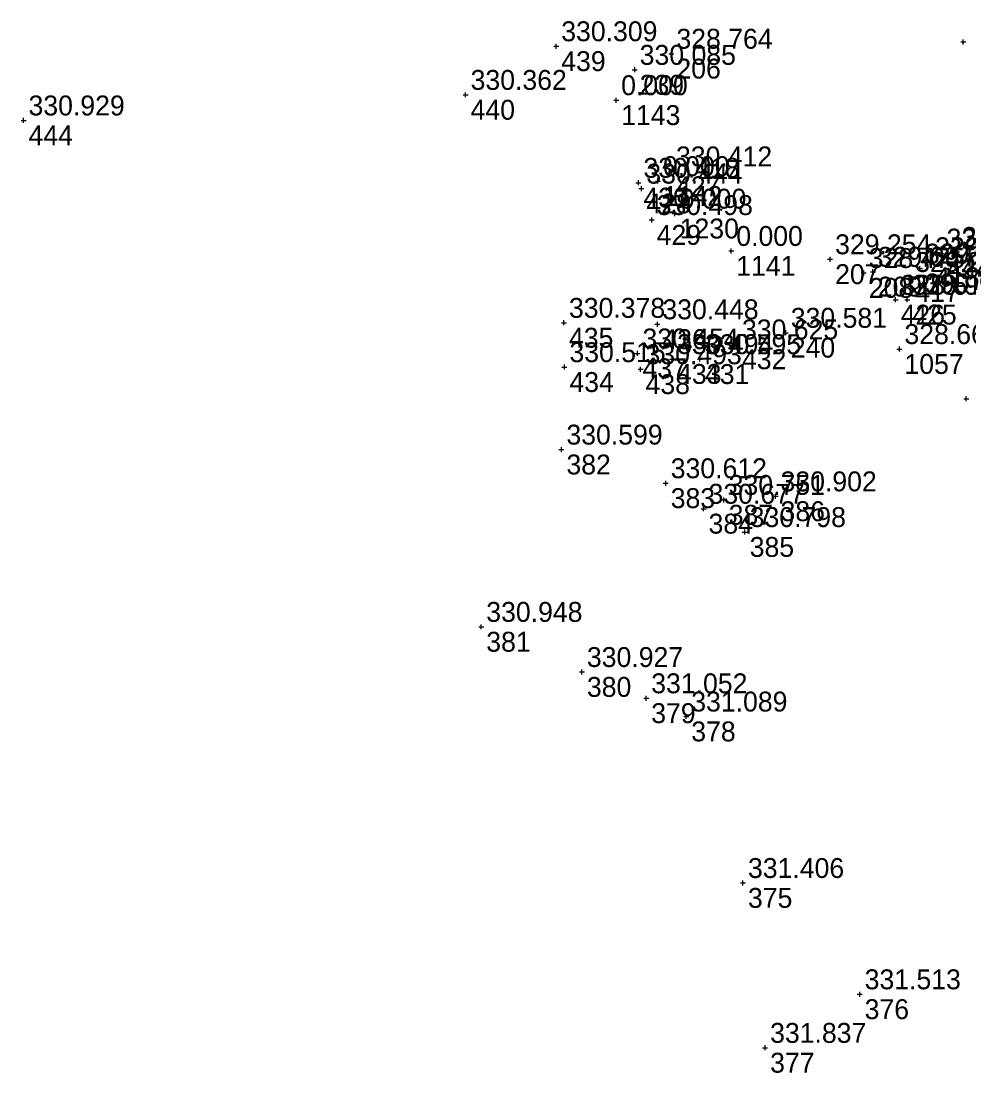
# Model space of a CAD drawing. Extents: x -829398 to -819400, y -1074439 to -1067977.
# Drawn here: x -820010.1 to -819953, y -1071890.1 to -1071826.7 of the extents above; entities that cross this region are included whole.
import ezdxf

# ---------------------------------------------------------------- set-up
doc = ezdxf.new("R2010")
doc.units = 0
for name, color, linetype in [('Vrstva 60', 7, 'Continuous'), ('Vrstva 61', 7, 'Continuous'), ('Čísla bodů_doměření_2012', 7, 'Continuous')]:
    doc.layers.add(name, color=color, linetype=linetype)

# ---------------------------------------------------------------- blocks, each defined once
blk = doc.blocks.new('BOD')
at = {"layer": 'Čísla bodů_doměření_2012'}
for p, q in [((-0.15, 0), (0.15, 0)), ((0, -0.15), (0, 0.15))]:
    blk.add_line(p, q, dxfattribs=at)

msp = doc.modelspace()

# ---------------------------------------------------------------- block references
at = {"layer": 'Vrstva 60'}
for p in [(-819977.872, -1071828.175), (-819953.338, -1071827.921), (-819970.929, -1071828.626), (-819973.143, -1071829.599), (-819983.337, -1071831.108), (-819974.26, -1071831.43), (-820009.99, -1071832.65), (-819970.954, -1071835.721), (-819972.916, -1071836.41), (-819971.74, -1071836.31), (-819972.741, -1071836.762), (-819970.73, -1071838.27), (-819972.12, -1071838.656), (-819967.32, -1071840.52), (-819961.361, -1071841.022), (-819954.638, -1071840.678), (-819953.713, -1071840.58), (-819955.945, -1071841.584), (-819955.329, -1071841.201), (-819959.331, -1071841.851), (-819958.785, -1071841.774), (-819956.533, -1071842.092), (-819957.412, -1071843.467), (-819956.708, -1071843.461), (-819977.407, -1071844.856), (-819971.774, -1071844.943), (-819964.033, -1071845.456), (-819972.976, -1071846.703), (-819966.975, -1071846.155), (-819957.181, -1071846.438), (-819970.888, -1071847.04), (-819969.21, -1071847.047), (-819977.378, -1071847.529), (-819972.79, -1071847.655), (-819953.157, -1071849.432), (-819977.56, -1071852.5), (-819971.272, -1071854.53), (-819967.776, -1071855.534), (-819964.651, -1071855.32), (-819968.991, -1071856.07), (-819966.51, -1071857.473), (-819982.392, -1071863.191), (-819976.325, -1071865.914), (-819972.447, -1071867.498), (-819970.034, -1071868.599), (-819966.615, -1071878.638), (-819959.58, -1071885.35), (-819965.28, -1071888.58)]:
    msp.add_blockref('BOD', p, dxfattribs=at)

# ---------------------------------------------------------------- texts
for s, p in [('439', (-819977.572, -1071829.675)), ('206', (-819970.629, -1071830.126)), ('239', (-819972.843, -1071831.099)), ('440', (-819983.037, -1071832.608)), ('1143', (-819973.96, -1071832.93)), ('444', (-820009.69, -1071834.15)), ('427', (-819970.654, -1071837.221)), ('430', (-819972.616, -1071837.91)), ('428', (-819972.441, -1071838.262)), ('1142', (-819971.44, -1071837.81)), ('429', (-819971.82, -1071840.156)), ('1230', (-819970.43, -1071839.77)), ('1141', (-819967.02, -1071842.02)), ('423', (-819953.413, -1071842.08)), ('207', (-819961.061, -1071842.522)), ('418', (-819955.029, -1071842.701)), ('424', (-819954.338, -1071842.178)), ('208', (-819959.031, -1071843.351)), ('209', (-819958.485, -1071843.274)), ('390', (-819955.645, -1071843.084)), ('417', (-819956.233, -1071843.592)), ('426', (-819957.112, -1071844.967)), ('425', (-819956.408, -1071844.961)), ('435', (-819977.107, -1071846.356)), ('436', (-819971.474, -1071846.443)), ('240', (-819963.733, -1071846.956)), ('432', (-819966.675, -1071847.655)), ('437', (-819972.676, -1071848.203)), ('1057', (-819956.881, -1071847.938)), ('434', (-819977.078, -1071849.029)), ('433', (-819970.588, -1071848.54)), ('431', (-819968.91, -1071848.547)), ('438', (-819972.49, -1071849.155)), ('382', (-819977.26, -1071854)), ('383', (-819970.972, -1071856.03)), ('387', (-819967.476, -1071857.034)), ('386', (-819964.351, -1071856.82)), ('384', (-819968.691, -1071857.57)), ('385', (-819966.21, -1071858.973)), ('381', (-819982.092, -1071864.691)), ('380', (-819976.025, -1071867.414)), ('379', (-819972.147, -1071868.998)), ('378', (-819969.734, -1071870.099)), ('375', (-819966.315, -1071880.138)), ('376', (-819959.28, -1071886.85)), ('377', (-819964.98, -1071890.08))]:
    msp.add_text(s, height=1.2, dxfattribs=at).set_placement(p)
at = {"layer": 'Vrstva 61'}
for s, p in [('330.309', (-819977.572, -1071827.875)), ('328.764', (-819970.629, -1071828.326)), ('330.085', (-819972.843, -1071829.299)), ('330.362', (-819983.037, -1071830.808)), ('0.000', (-819973.96, -1071831.13)), ('330.929', (-820009.69, -1071832.35)), ('330.412', (-819970.654, -1071835.421)), ('330.418', (-819972.616, -1071836.11)), ('0.000', (-819971.44, -1071836.01)), ('330.444', (-819972.441, -1071836.462)), ('0.000', (-819970.43, -1071837.97)), ('330.498', (-819971.82, -1071838.356)), ('0.000', (-819967.02, -1071840.22)), ('329.254', (-819961.061, -1071840.722)), ('329.208', (-819954.338, -1071840.378)), ('328.948', (-819953.413, -1071840.28)), ('329.094', (-819958.485, -1071841.474)), ('329.214', (-819955.645, -1071841.284)), ('329.343', (-819955.029, -1071840.901)), ('328.475', (-819959.031, -1071841.551)), ('329.214', (-819956.233, -1071841.792)), ('328.610', (-819957.112, -1071843.167)), ('328.992', (-819956.408, -1071843.161)), ('330.378', (-819977.107, -1071844.556)), ('330.448', (-819971.474, -1071844.643)), ('330.581', (-819963.733, -1071845.156)), ('330.625', (-819966.675, -1071845.855)), ('330.454', (-819972.676, -1071846.403)), ('328.666', (-819956.881, -1071846.138)), ('330.494', (-819970.588, -1071846.74)), ('330.595', (-819968.91, -1071846.747)), ('330.515', (-819977.078, -1071847.229)), ('330.493', (-819972.49, -1071847.355)), ('330.599', (-819977.26, -1071852.2)), ('330.612', (-819970.972, -1071854.23)), ('330.751', (-819967.476, -1071855.234)), ('330.902', (-819964.351, -1071855.02)), ('330.677', (-819968.691, -1071855.77)), ('330.798', (-819966.21, -1071857.173)), ('330.948', (-819982.092, -1071862.891)), ('330.927', (-819976.025, -1071865.614)), ('331.052', (-819972.147, -1071867.198)), ('331.089', (-819969.734, -1071868.299)), ('331.406', (-819966.315, -1071878.338)), ('331.513', (-819959.28, -1071885.05)), ('331.837', (-819964.98, -1071888.28))]:
    msp.add_text(s, height=1.2, dxfattribs=at).set_placement(p)

doc.saveas('drawing.dxf')
